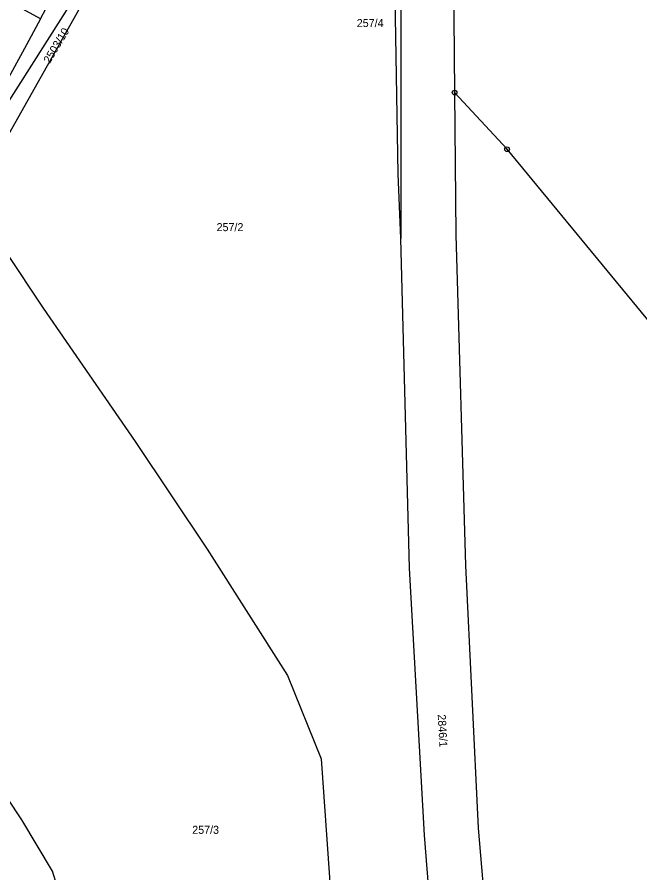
# Model space of a CAD drawing. Extents: x -562167 to -556918, y -1077891 to -1070763.
# Drawn here: x -558154.2 to -558021.9, y -1072907.9 to -1072726.2 of the extents above; entities that cross this region are included whole.
import ezdxf

# ---------------------------------------------------------------- set-up
doc = ezdxf.new("R2010")
doc.units = 0
for name, color, linetype in [('Hranice parcel', 7, 'Continuous'), ('Parcelní čísla', 7, 'Continuous'), ('Značky bodu BP', 7, 'Continuous')]:
    doc.layers.add(name, color=color, linetype=linetype)

msp = doc.modelspace()

# ---------------------------------------------------------------- linework, layer by layer
at = {"layer": 'Hranice parcel'}
for p, q in [((-558072.67, -1072691.6), (-558072.72, -1072773.21)), ((-558149.24, -1072726.55), (-558132.69, -1072695.71)), ((-558149.24, -1072726.55), (-558166.22, -1072717.18)), ((-558073.24, -1072759.47), (-558073.9, -1072720.68)), ((-558072.72, -1072773.21), (-558073.24, -1072759.47))]:
    msp.add_line(p, q, dxfattribs=at)
for points in [[(-558059.01, -1072669.83), (-558060.55, -1072676.51), (-558061.72, -1072694.14), (-558061.27, -1072742.23)], [(-558166.78, -1072761.01), (-558144.94, -1072726.7), (-558121.26, -1072689.33)], [(-558121.26, -1072689.33), (-558160.83, -1072759.52), (-558164.57, -1072764.15)], [(-558149.24, -1072726.55), (-558152.19, -1072732.07), (-558156.43, -1072739.84), (-558167.27, -1072757.74)], [(-557940.88, -1072884.8), (-557982.82, -1072837.09), (-558007.66, -1072805.75), (-558050.12, -1072754.26), (-558061.27, -1072742.23)], [(-558061.27, -1072742.23), (-558060.98, -1072772.45), (-558058.92, -1072842.66), (-558056.29, -1072898.42), (-558043.47, -1073048.27), (-558040.16, -1073069.47), (-558035.52, -1073090.8), (-558023.91, -1073118.12)], [(-558164.57, -1072764.15), (-558148.68, -1072788), (-558129.09, -1072816.29), (-558113.79, -1072839.16), (-558096.77, -1072866), (-558089.63, -1072883.66), (-558086.32, -1072930.01), (-558079.83, -1073011.81), (-558077.23, -1073029.04), (-558063.66, -1073061.27)], [(-558054.92, -1073060.59), (-558067.64, -1072899.87), (-558070.82, -1072843.21), (-558072.72, -1072773.21)], [(-558124.41, -1073068.87), (-558132.67, -1073032.91), (-558133.96, -1072989.51), (-558139.77, -1072929.78), (-558146.7, -1072907.52), (-558153.19, -1072896.66), (-558162.69, -1072882.44), (-558210.71, -1072807.14)]]:
    msp.add_lwpolyline(points, dxfattribs=at)
at = {"layer": 'Značky bodu BP'}
for centre, radius in [((-558061.27, -1072742.23), 0.5), ((-558061.27, -1072742.23), 0.0303), ((-558050.12, -1072754.26), 0.5), ((-558050.12, -1072754.26), 0.0303)]:
    msp.add_circle(centre, radius, dxfattribs=at)

# ---------------------------------------------------------------- texts
at = {"layer": 'Parcelní čísla'}
for s, p in [('257/4', (-558082.05, -1072728.31)), ('257/2', (-558111.82, -1072771.64)), ('257/3', (-558117, -1072899.6))]:
    msp.add_text(s, height=1.7, dxfattribs=at).set_placement(p)
for s, rotation, p in [('2503/10', 59, (-558147.27, -1072736.18)), ('2846/1', 273, (-558064.85, -1072874.28))]:
    msp.add_text(s, height=1.7, rotation=rotation, dxfattribs=at).set_placement(p)

doc.saveas('drawing.dxf')
